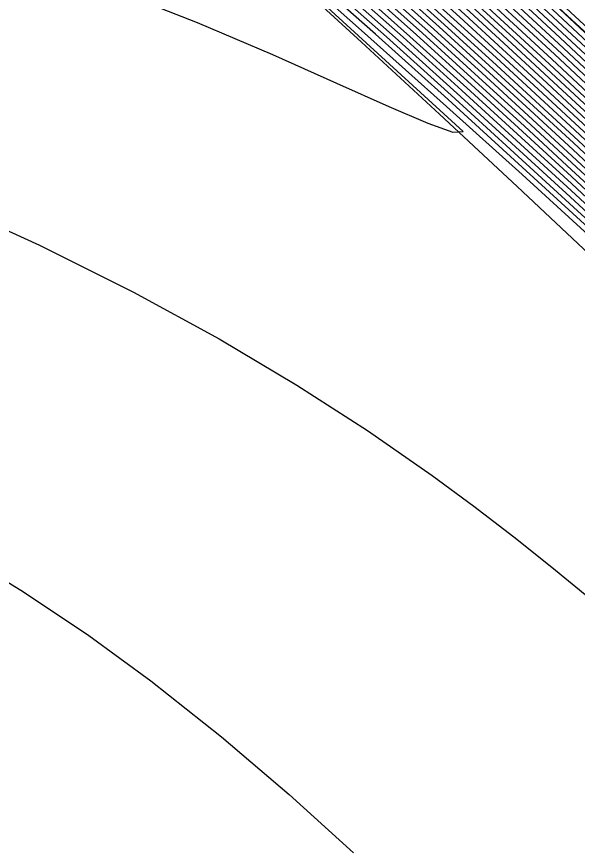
# Model space of a CAD drawing. Extents: x 2356077 to 2359823, y 225951 to 227822.
# Drawn here: x 2357927.46 to 2357941.69, y 226154.63 to 226175.71 of the extents above; entities that cross this region are included whole.
import ezdxf

# ---------------------------------------------------------------- set-up
doc = ezdxf.new("R2010")
doc.units = 0
for name, color, linetype in [('DTM Contours Major', 7, 'Continuous'), ('DTM Contours Minor', 7, 'Continuous'), ('Exist DTM Breakline', 7, 'Continuous'), ('Exist DTM Breakline Underwater', 7, 'Continuous')]:
    doc.layers.add(name, color=color, linetype=linetype)

msp = doc.modelspace()

# ---------------------------------------------------------------- linework, layer by layer
at = {"layer": 'DTM Contours Major'}
for points in [[(2357890.038, 226221.718), (2357910.684, 226201.993), (2357915.699, 226197.414), (2357918.845, 226194.595), (2357921.75, 226192.022), (2357924.427, 226189.669), (2357926.84, 226187.575), (2357931.271, 226183.772), (2357932.672, 226182.467), (2357934.07, 226181.191), (2357935.359, 226180.029), (2357936.58, 226178.922), (2357938.845, 226176.847), (2357941.105, 226174.755), (2357943.249, 226172.75), (2357945.722, 226170.406), (2357948.201, 226168.029), (2357950.088, 226166.2), (2357952.056, 226164.275), (2357954.343, 226162.016), (2357956.722, 226159.641), (2357957.922, 226158.433), (2357959.974, 226156.347), (2357961.675, 226154.6)], [(2357904.086, 226210.5), (2357906.851, 226207.403), (2357909.576, 226204.646), (2357920.404, 226194.302), (2357922.714, 226192.127), (2357924.258, 226190.769), (2357929.762, 226186.045), (2357931.049, 226184.927), (2357932.688, 226183.395), (2357935.595, 226180.756), (2357936.962, 226179.506), (2357939.536, 226177.131), (2357941.901, 226174.924), (2357944, 226172.947), (2357945.921, 226171.121), (2357947.848, 226169.273), (2357950.354, 226166.847), (2357951.952, 226165.287), (2357954.626, 226162.656), (2357956.021, 226161.273), (2357957.43, 226159.868), (2357958.839, 226158.456), (2357960.904, 226156.366), (2357962.907, 226154.316)], [(2357901.277, 226209.449), (2357910.519, 226200.862), (2357914.334, 226197.508), (2357918.08, 226194.199), (2357921.655, 226191.075), (2357925.005, 226188.171), (2357931.254, 226182.809), (2357932.454, 226181.728), (2357933.561, 226180.701), (2357934.761, 226179.631), (2357936.963, 226177.646), (2357938.955, 226175.83), (2357940.799, 226174.132), (2357942.546, 226172.506), (2357944.829, 226170.356), (2357946.952, 226168.331), (2357949.107, 226166.252), (2357951.342, 226164.072), (2357953.063, 226162.375), (2357955.022, 226160.425), (2357957.033, 226158.4), (2357959.065, 226156.329), (2357961.095, 226154.233)], [(2357958.039, 226154.527), (2357956.32, 226156.317), (2357954.311, 226158.383), (2357952.584, 226160.133), (2357951.408, 226161.311), (2357950.259, 226162.45), (2357949.132, 226163.555), (2357946.929, 226165.689), (2357945.06, 226167.47), (2357944.27, 226168.216), (2357942.948, 226169.451), (2357938.312, 226173.691), (2357936.565, 226175.261), (2357933.978, 226177.548), (2357931.513, 226179.703), (2357925.353, 226185.031), (2357919.05, 226190.447), (2357912.34, 226196.202), (2357905.625, 226201.971), (2357899.307, 226207.427)], [(2357904.346, 226204.087), (2357909.865, 226199.284), (2357915.51, 226194.413), (2357926.119, 226185.296), (2357930.556, 226181.463), (2357931.624, 226180.534), (2357932.798, 226179.52), (2357933.553, 226178.844), (2357935.3, 226177.301), (2357937.601, 226175.243), (2357938.993, 226173.984), (2357940.298, 226172.793), (2357941.538, 226171.651), (2357942.707, 226170.564), (2357944.755, 226168.638), (2357946.581, 226166.898), (2357948.424, 226165.123), (2357950.31, 226163.285), (2357952.23, 226161.389), (2357954.03, 226159.586), (2357955.909, 226157.678), (2357957.218, 226156.334), (2357958.563, 226154.942), (2357959.921, 226153.525)], [(2357927.117, 226185.38), (2357931.049, 226182.006), (2357932.37, 226180.864), (2357933.138, 226180.145), (2357935.218, 226178.296), (2357937.126, 226176.583), (2357938.311, 226175.509), (2357939.447, 226174.473), (2357941.585, 226172.503), (2357943.571, 226170.648), (2357945.368, 226168.949), (2357947.132, 226167.261), (2357948.767, 226165.684), (2357950.439, 226164.056), (2357952.15, 226162.372), (2357953.72, 226160.812), (2357955.331, 226159.194), (2357956.995, 226157.504), (2357958.153, 226156.317), (2357959.328, 226155.104), (2357961.684, 226152.649)], [(2357902.468, 226170.522), (2357907.035, 226169.525), (2357911.571, 226168.264), (2357915.925, 226166.801), (2357919.945, 226165.194), (2357922.066, 226164.223), (2357924.043, 226163.221), (2357925.893, 226162.186), (2357927.634, 226161.115), (2357929.285, 226160.007), (2357930.862, 226158.856), (2357932.659, 226157.437), (2357934.375, 226155.977), (2357936.009, 226154.499)]]:
    msp.add_lwpolyline(points, dxfattribs=at)
at = {"layer": 'DTM Contours Minor'}
for points in [[(2357959.572, 226153.316), (2357958.087, 226154.868), (2357956.618, 226156.389), (2357954.706, 226158.349), (2357952.823, 226160.253), (2357951.309, 226161.762), (2357950.266, 226162.792), (2357949.234, 226163.803), (2357948.212, 226164.796), (2357946.2, 226166.731), (2357944.414, 226168.429), (2357942.832, 226169.914), (2357941.508, 226171.135), (2357938.626, 226173.771), (2357937.067, 226175.177), (2357934.609, 226177.36), (2357932.322, 226179.368), (2357930.622, 226180.848), (2357925.586, 226185.197), (2357913.577, 226195.509), (2357907.3, 226200.912), (2357895.282, 226211.322)], [(2357901.79, 226211.447), (2357916.526, 226197.369), (2357919.802, 226194.36), (2357921.977, 226192.428), (2357924.029, 226190.62), (2357925.968, 226188.919), (2357927.768, 226187.365), (2357931.119, 226184.485), (2357932.678, 226183.027), (2357935.514, 226180.456), (2357936.824, 226179.26), (2357939.267, 226177.011), (2357941.251, 226175.167), (2357943.143, 226173.392), (2357944.944, 226171.689), (2357946.748, 226169.967), (2357949.118, 226167.684), (2357951.407, 226165.454), (2357953.239, 226163.655), (2357955.823, 226161.094), (2357957.144, 226159.775), (2357958.464, 226158.449), (2357960.525, 226156.362), (2357962.759, 226154.073)], [(2357902.592, 226211.153), (2357905.702, 226208.028), (2357918.493, 226195.809), (2357921.254, 226193.248), (2357923.106, 226191.611), (2357924.87, 226190.062), (2357926.547, 226188.609), (2357929.609, 226185.981), (2357931.081, 226184.709), (2357932.684, 226183.211), (2357935.554, 226180.608), (2357936.894, 226179.384), (2357939.401, 226177.071), (2357941.897, 226174.744), (2357944.025, 226172.74), (2357945.885, 226170.971), (2357947.751, 226169.182), (2357950.305, 226166.712), (2357951.986, 226165.071), (2357954.577, 226162.523), (2357957.287, 226159.835), (2357958.645, 226158.477), (2357960.697, 226156.413), (2357962.8, 226154.273)], [(2357900.45, 226209.928), (2357909.344, 226201.666), (2357913.355, 226198.148), (2357917.29, 226194.677), (2357921.068, 226191.382), (2357924.626, 226188.301), (2357931.236, 226182.628), (2357932.432, 226181.56), (2357933.47, 226180.594), (2357934.65, 226179.544), (2357936.813, 226177.598), (2357938.828, 226175.764), (2357940.744, 226174.001), (2357942.553, 226172.32), (2357944.125, 226170.842), (2357946.187, 226168.884), (2357948.293, 226166.86), (2357950.556, 226164.661), (2357952.118, 226163.127), (2357953.972, 226161.291), (2357955.884, 226159.376), (2357957.839, 226157.393), (2357959.931, 226155.246), (2357962.023, 226153.074)], [(2357902.123, 226208.952), (2357906.889, 226204.515), (2357911.688, 226200.064), (2357915.309, 226196.872), (2357918.863, 226193.726), (2357922.237, 226190.773), (2357925.383, 226188.042), (2357931.264, 226182.996), (2357932.479, 226181.893), (2357933.652, 226180.808), (2357934.87, 226179.719), (2357937.11, 226177.696), (2357939.081, 226175.896), (2357940.854, 226174.261), (2357942.541, 226172.69), (2357944.842, 226170.524), (2357947.034, 226168.432), (2357949.176, 226166.366), (2357951.352, 226164.242), (2357953.089, 226162.531), (2357955.123, 226160.507), (2357957.209, 226158.408), (2357959.246, 226156.332), (2357961.212, 226154.305)], [(2357902.998, 226208.425), (2357907.939, 226203.82), (2357912.859, 226199.264), (2357919.653, 226193.246), (2357922.823, 226190.466), (2357925.763, 226187.912), (2357931.27, 226183.186), (2357932.51, 226182.053), (2357933.743, 226180.914), (2357934.98, 226179.807), (2357936.148, 226178.753), (2357938.317, 226176.779), (2357940.07, 226175.167), (2357941.731, 226173.627), (2357944.095, 226171.41), (2357946.364, 226169.254), (2357948.557, 226167.145), (2357950.646, 226165.115), (2357952.093, 226163.695), (2357954.16, 226161.65), (2357956.302, 226159.509), (2357958.473, 226157.311), (2357960.379, 226155.358), (2357962.275, 226153.395)], [(2357903.575, 226208.194), (2357908.772, 226203.342), (2357913.923, 226198.567), (2357917.198, 226195.645), (2357920.383, 226192.826), (2357923.379, 226190.19), (2357926.143, 226187.782), (2357931.276, 226183.377), (2357933.847, 226181.007), (2357935.101, 226179.882), (2357936.287, 226178.811), (2357938.488, 226176.803), (2357940.972, 226174.514), (2357943.302, 226172.338), (2357945.647, 226170.118), (2357947.981, 226167.881), (2357949.989, 226165.935), (2357952.082, 226163.887), (2357954.222, 226161.772), (2357956.441, 226159.553), (2357957.564, 226158.421), (2357959.609, 226156.34), (2357961.444, 226154.451)], [(2357953.057, 226159.481), (2357946.107, 226166.215), (2357945.25, 226167.153), (2357943.643, 226168.632), (2357940.284, 226171.704), (2357938.37, 226173.43), (2357936.289, 226175.291), (2357933.534, 226177.73), (2357931.048, 226179.907), (2357925.222, 226184.959), (2357918.616, 226190.644), (2357904.721, 226202.567), (2357898.262, 226208.131)], [(2357904.147, 226207.919), (2357909.472, 226202.941), (2357914.744, 226198.101), (2357918.051, 226195.109), (2357923.876, 226189.97), (2357926.508, 226187.665), (2357931.266, 226183.581), (2357932.599, 226182.347), (2357933.951, 226181.106), (2357935.225, 226179.96), (2357936.43, 226178.868), (2357938.666, 226176.825), (2357941.039, 226174.633), (2357943.276, 226172.542), (2357945.685, 226170.261), (2357948.091, 226167.955), (2357950.039, 226166.067), (2357952.07, 226164.08), (2357954.282, 226161.894), (2357956.581, 226159.597), (2357957.742, 226158.428), (2357959.791, 226156.343), (2357961.56, 226154.524)], [(2357901.909, 226207.724), (2357905.79, 226204.104), (2357910.391, 226200.092), (2357914.879, 226196.152), (2357919.272, 226192.337), (2357923.454, 226188.727), (2357927.34, 226185.385), (2357931.118, 226182.143), (2357932.382, 226181.041), (2357933.213, 226180.264), (2357935.357, 226178.356), (2357937.305, 226176.603), (2357939.536, 226174.572), (2357941.601, 226172.667), (2357943.531, 226170.864), (2357945.401, 226169.096), (2357947.238, 226167.339), (2357949.646, 226165.009), (2357951.299, 226163.392), (2357952.957, 226161.754), (2357954.62, 226160.094), (2357956.331, 226158.367), (2357958.336, 226156.318), (2357960.627, 226153.948)], [(2357902.884, 226207.103), (2357906.979, 226203.288), (2357911.384, 226199.439), (2357915.69, 226195.654), (2357919.877, 226192.013), (2357923.849, 226188.58), (2357931.17, 226182.293), (2357932.397, 226181.216), (2357933.291, 226180.38), (2357935.494, 226178.418), (2357937.48, 226176.628), (2357939.624, 226174.672), (2357941.619, 226172.83), (2357943.494, 226171.078), (2357945.434, 226169.243), (2357947.344, 226167.416), (2357949.695, 226165.142), (2357951.31, 226163.562), (2357952.983, 226161.909), (2357954.72, 226160.177), (2357956.506, 226158.375), (2357958.519, 226156.32), (2357960.744, 226154.019)], [(2357959.455, 226153.247), (2357957.918, 226154.853), (2357956.398, 226156.429), (2357954.499, 226158.375), (2357952.852, 226160.041), (2357951.352, 226161.54), (2357950.269, 226162.611), (2357949.198, 226163.661), (2357948.139, 226164.69), (2357947.09, 226165.703), (2357945.109, 226167.595), (2357944.154, 226168.498), (2357942.891, 226169.682), (2357939.981, 226172.348), (2357938.483, 226173.718), (2357936.842, 226175.196), (2357934.321, 226177.43), (2357932.234, 226179.26), (2357930.703, 226180.593), (2357925.446, 226185.134), (2357919.402, 226190.327), (2357912.946, 226195.867), (2357906.452, 226201.45), (2357900.298, 226206.773)], [(2357902.207, 226206.571), (2357907.384, 226202.074), (2357912.402, 226197.689), (2357917.418, 226193.348), (2357930.842, 226181.793), (2357932.996, 226179.901), (2357935.858, 226177.355), (2357938.041, 226175.391), (2357939.269, 226174.274), (2357940.44, 226173.201), (2357941.558, 226172.168), (2357942.629, 226171.172), (2357944.214, 226169.684), (2357945.842, 226168.14), (2357947.769, 226166.291), (2357949.502, 226164.611), (2357951.274, 226162.876), (2357952.881, 226161.284), (2357954.322, 226159.843), (2357955.805, 226158.343), (2357957.784, 226156.318), (2357959.024, 226155.036), (2357960.274, 226153.736)], [(2357903.868, 226206.472), (2357908.164, 226202.475), (2357912.372, 226198.791), (2357916.494, 226195.162), (2357920.476, 226191.694), (2357924.241, 226188.436), (2357931.209, 226182.456), (2357932.413, 226181.389), (2357933.379, 226180.488), (2357934.538, 226179.458), (2357936.662, 226177.551), (2357938.701, 226175.699), (2357940.691, 226173.87), (2357942.56, 226172.133), (2357944.137, 226170.652), (2357946.128, 226168.761), (2357948.206, 226166.765), (2357950.526, 226164.51), (2357952.126, 226162.939), (2357953.909, 226161.171), (2357955.745, 226159.33), (2357957.629, 226157.42), (2357959.78, 226155.21), (2357961.938, 226152.968)], [(2357903.403, 226205.746), (2357908.391, 226201.41), (2357913.234, 226197.17), (2357918.042, 226193.004), (2357926.908, 226185.369), (2357932.359, 226180.686), (2357933.066, 226180.024), (2357936.028, 226177.387), (2357938.178, 226175.448), (2357939.358, 226174.373), (2357940.488, 226173.337), (2357941.57, 226172.336), (2357943.613, 226170.429), (2357945.335, 226168.801), (2357947.026, 226167.185), (2357948.699, 226165.571), (2357950.411, 226163.903), (2357952.161, 226162.181), (2357953.658, 226160.691), (2357955.194, 226159.148), (2357956.782, 226157.534), (2357957.969, 226156.317), (2357959.176, 226155.069), (2357960.392, 226153.806)], [(2357902.315, 226205.436), (2357908.154, 226200.369), (2357914.22, 226195.144), (2357925.751, 226185.24), (2357930.578, 226181.072), (2357933.268, 226178.724), (2357935.612, 226176.656), (2357937.263, 226175.184), (2357938.759, 226173.833), (2357941.527, 226171.301), (2357942.783, 226170.137), (2357944.764, 226168.275), (2357946.336, 226166.778), (2357948.284, 226164.903), (2357950.274, 226162.962), (2357951.284, 226161.966), (2357952.813, 226160.444), (2357954.368, 226158.877), (2357955.444, 226157.782), (2357956.825, 226156.363), (2357958.249, 226154.888), (2357959.689, 226153.386)], [(2357903.33, 226204.762), (2357909.011, 226199.825), (2357914.865, 226194.777), (2357925.931, 226185.271), (2357930.558, 226181.275), (2357932.527, 226179.56), (2357935.09, 226177.303), (2357937.439, 226175.208), (2357938.885, 226173.901), (2357941.536, 226171.474), (2357942.742, 226170.353), (2357944.758, 226168.458), (2357946.462, 226166.835), (2357948.354, 226165.013), (2357950.29, 226163.126), (2357951.271, 226162.159), (2357952.814, 226160.624), (2357954.506, 226158.92), (2357955.68, 226157.725), (2357957.023, 226156.346), (2357958.406, 226154.914), (2357959.804, 226153.455)], [(2357924.301, 226190.928), (2357929.921, 226186.105), (2357931.02, 226185.143), (2357932.687, 226183.584), (2357934.211, 226182.193), (2357935.638, 226180.9), (2357937.03, 226179.626), (2357938.379, 226178.385), (2357940.803, 226176.134), (2357942.971, 226174.102), (2357944.958, 226172.221), (2357946.947, 226170.322), (2357949.428, 226167.931), (2357951.914, 226165.51), (2357953.27, 226164.18), (2357954.68, 226162.789), (2357956.127, 226161.354), (2357957.592, 226159.891), (2357959.06, 226158.417), (2357961.151, 226156.295), (2357963.052, 226154.342)], [(2357925.795, 226189.841), (2357930.083, 226186.161), (2357930.988, 226185.362), (2357932.675, 226183.785), (2357934.255, 226182.327), (2357935.687, 226181.03), (2357937.102, 226179.738), (2357938.483, 226178.468), (2357940.864, 226176.258), (2357942.886, 226174.364), (2357944.948, 226172.414), (2357947.01, 226170.446), (2357949.538, 226168.01), (2357951.872, 226165.739), (2357953.278, 226164.36), (2357954.741, 226162.917), (2357956.244, 226161.424), (2357957.77, 226159.897), (2357959.301, 226158.353), (2357961.415, 226156.195), (2357963.191, 226154.357)], [(2357927.193, 226188.837), (2357930.248, 226186.216), (2357930.948, 226185.588), (2357934.3, 226182.454), (2357937.193, 226179.82), (2357938.603, 226178.527), (2357940.933, 226176.373), (2357942.792, 226174.637), (2357944.938, 226172.614), (2357947.079, 226170.576), (2357949.226, 226168.51), (2357951.342, 226166.451), (2357953.214, 226164.611), (2357954.705, 226163.129), (2357956.238, 226161.59), (2357957.795, 226160.006), (2357959.362, 226158.389), (2357961.854, 226155.893), (2357967.224, 226150.256)], [(2357870.928, 226185.805), (2357872.75, 226186.234), (2357875.121, 226186.776), (2357877.963, 226187.3), (2357881.199, 226187.676), (2357882.221, 226187.74), (2357883.273, 226187.779), (2357884.357, 226187.791), (2357885.476, 226187.774), (2357886.633, 226187.727), (2357887.83, 226187.65), (2357894.953, 226186.705), (2357902.826, 226185.034), (2357910.961, 226182.86), (2357918.867, 226180.408), (2357926.056, 226177.9), (2357932.04, 226175.562), (2357933.951, 226174.744), (2357935.578, 226174.022), (2357936.899, 226173.431), (2357937.891, 226173.006), (2357938.53, 226172.782), (2357938.793, 226172.796), (2357933.376, 226177.75)], [(2357927.136, 226187.517), (2357931.219, 226184.012), (2357932.678, 226182.65), (2357934.11, 226181.343), (2357935.429, 226180.152), (2357936.68, 226179.015), (2357938.998, 226176.888), (2357941.164, 226174.881), (2357943.221, 226172.956), (2357944.917, 226171.353), (2357947.465, 226168.918), (2357949.527, 226166.925), (2357951.395, 226165.104), (2357953.203, 226163.326), (2357955.625, 226160.923), (2357956.861, 226159.686), (2357958.099, 226158.44), (2357960.153, 226156.355), (2357961.784, 226154.68), (2357964.225, 226152.148)], [(2357927.443, 226187.448), (2357931.165, 226184.253), (2357932.675, 226182.841), (2357934.126, 226181.522), (2357935.472, 226180.304), (2357936.753, 226179.137), (2357939.133, 226176.949), (2357941.209, 226175.023), (2357943.185, 226173.172), (2357944.932, 226171.52), (2357946.681, 226169.851), (2357949.019, 226167.599), (2357951.402, 226165.278), (2357953.222, 226163.489), (2357955.724, 226161.008), (2357957.001, 226159.731), (2357958.279, 226158.446), (2357960.335, 226156.36), (2357962.672, 226153.959)], [(2357926.312, 226185.316), (2357931.768, 226180.6), (2357932.863, 226179.649), (2357933.688, 226178.911), (2357935.496, 226177.31), (2357937.754, 226175.287), (2357939.088, 226174.079), (2357940.348, 226172.927), (2357941.542, 226171.826), (2357942.677, 226170.77), (2357944.262, 226169.283), (2357946.211, 226167.43), (2357947.589, 226166.108), (2357949.408, 226164.345), (2357951.265, 226162.524), (2357952.84, 226160.962), (2357954.782, 226159.01), (2357956.132, 226157.637), (2357957.409, 226156.326), (2357958.718, 226154.972), (2357960.039, 226153.595)], [(2357926.509, 226185.335), (2357930.692, 226181.726), (2357931.875, 226180.698), (2357932.929, 226179.776), (2357933.819, 226178.981), (2357935.681, 226177.329), (2357937.9, 226175.336), (2357939.179, 226174.176), (2357940.393, 226173.064), (2357941.549, 226171.998), (2357942.651, 226170.973), (2357944.236, 226169.485), (2357946.296, 226167.528), (2357948.562, 226165.346), (2357950.357, 226163.597), (2357952.187, 226161.793), (2357954.223, 226159.758), (2357955.628, 226158.337), (2357957.597, 226156.321), (2357958.871, 226155.003), (2357960.156, 226153.666)], [(2357902.54, 226178.344), (2357908.589, 226176.9), (2357914.578, 226175.141), (2357920.263, 226173.175), (2357925.399, 226171.11), (2357928.034, 226169.911), (2357930.426, 226168.718), (2357932.597, 226167.535), (2357934.568, 226166.363), (2357936.362, 226165.207), (2357938, 226164.07), (2357939.062, 226163.289), (2357940.071, 226162.514), (2357941.039, 226161.744), (2357941.976, 226160.975), (2357942.895, 226160.203), (2357943.808, 226159.425), (2357944.876, 226158.505), (2357945.947, 226157.563), (2357947.015, 226156.588), (2357948.076, 226155.569), (2357949.124, 226154.495)]]:
    msp.add_lwpolyline(points, dxfattribs=at)
at = {"layer": 'Exist DTM Breakline'}
for points in [[(2357739.379, 226441.004), (2357819.613, 226359.102), (2357890.87, 226277.588), (2357993.999, 226180.096), (2358102.764, 226183.23), (2358191.473, 226205.9), (2358275.273, 226131.78), (2358421.38, 226152.319), (2358505.025, 226137.402), (2358547.118, 226053.573)], [(2357719.555, 226395.117), (2357791.559, 226318.918), (2357850.785, 226251.619), (2357976.144, 226133.407), (2357988.46, 226117.463)]]:
    msp.add_spline(points, degree=3, dxfattribs=at)
at = {"layer": 'Exist DTM Breakline Underwater'}
for points in [[(2357739.428, 226434.309), (2357811.723, 226357.465), (2357885.724, 226276.345), (2357991.789, 226172.502), (2358103.028, 226173.66), (2358191.056, 226197.408), (2358272.648, 226122.63), (2358421.22, 226141.688), (2358498.765, 226117.394), (2358527.12, 226046.782)], [(2357722.365, 226399.093), (2357796.501, 226325.142), (2357855.427, 226255.408), (2357974.836, 226142.381), (2357994.862, 226118.943)]]:
    msp.add_spline(points, degree=3, dxfattribs=at)

doc.saveas('drawing.dxf')
